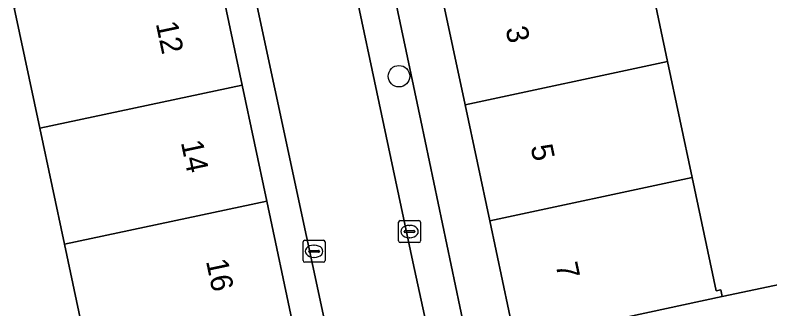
# Model space of a CAD drawing. Extents: x 162989 to 165008, y 383432 to 384338.
# Drawn here: x 163572.76 to 163607.2, y 383970.69 to 383984.07 of the extents above; entities that cross this region are included whole.
import ezdxf

# ---------------------------------------------------------------- set-up
doc = ezdxf.new("R2010")
doc.units = 0
for name, color, linetype in [('IMGEO_Boom', 7, 'Continuous'), ('IMGEO_Erf', 7, 'Continuous'), ('IMGEO_Groenvoorziening', 7, 'Continuous'), ('IMGEO_Kolk', 7, 'Continuous'), ('IMGEO_Pand', 7, 'Continuous'), ('IMGEO_Pand_nummerreeks', 7, 'Continuous'), ('IMGEO_Parkeervlak_open', 7, 'Continuous'), ('IMGEO_Rijbaan_lokaal_open', 7, 'Continuous'), ('IMGEO_Voetpad_open', 7, 'Continuous')]:
    doc.layers.add(name, color=color, linetype=linetype)

msp = doc.modelspace()

# ---------------------------------------------------------------- linework, layer by layer
at = {"layer": 'IMGEO_Boom'}
msp.add_circle((163590.277, 383981.289), 0.489, dxfattribs=at)
at = {"layer": 'IMGEO_Erf'}
for points in [[(163571.972, 383967.266), (163575.94, 383968.112), (163575.873, 383968.421), (163576.113, 383968.465), (163575.011, 383973.64), (163573.886, 383978.922), (163572.719, 383984.4), (163581.964, 383986.357), (163580.9, 383991.373)], [(163601.412, 383987.238), (163602.532, 383981.957), (163603.653, 383976.675), (163604.751, 383971.502), (163604.966, 383971.547), (163605.03, 383971.243), (163610.957, 383972.488), (163610.306, 383975.611), (163612.955, 383976.163), (163613.606, 383973.04), (163621.361, 383974.962), (163622.066, 383974.209), (163624.784, 383976.052), (163628.364, 383972.301), (163626.789, 383971.233), (163645.85, 383949.02), (163647.205, 383950.244), (163653.415, 383950.229), (163653.122, 383948.03), (163652.805, 383945.653)]]:
    msp.add_lwpolyline(points, dxfattribs=at)
at = {"layer": 'IMGEO_Groenvoorziening'}
msp.add_lwpolyline([(163645.161, 383948.398), (163625.646, 383970.458), (163622.066, 383974.209), (163621.361, 383974.962), (163613.606, 383973.04), (163610.957, 383972.488), (163605.03, 383971.243), (163600.725, 383970.324), (163600.976, 383969.15), (163595.835, 383968.052), (163596.159, 383966.556), (163596.618, 383964.44), (163597.446, 383964.625), (163596.93, 383967.033), (163621.397, 383972.93), (163634.327, 383958.335), (163641.287, 383950.771), (163639.916, 383949.332), (163636.067, 383950.448)], dxfattribs=at)
at = {"layer": 'IMGEO_Kolk'}
for p, q in [((163590.333, 383974.71), (163591.185, 383974.71)), ((163590.258, 383973.784), (163590.258, 383974.636)), ((163590.746, 383974.49), (163590.771, 383974.49)), ((163591.259, 383974.636), (163591.259, 383973.784)), ((163590.517, 383974.204), (163590.517, 383974.216)), ((163590.955, 383974.167), (163590.557, 383974.167)), ((163590.56, 383974.253), (163590.958, 383974.253)), ((163591.001, 383974.216), (163591.001, 383974.204)), ((163585.902, 383972.884), (163585.902, 383973.736)), ((163585.977, 383973.81), (163586.829, 383973.81)), ((163586.903, 383973.736), (163586.903, 383972.884)), ((163591.185, 383973.71), (163590.333, 383973.71)), ((163590.769, 383973.93), (163590.744, 383973.93)), ((163586.161, 383973.304), (163586.161, 383973.316)), ((163586.204, 383973.353), (163586.602, 383973.353)), ((163586.39, 383973.59), (163586.415, 383973.59)), ((163586.645, 383973.316), (163586.645, 383973.304)), ((163586.599, 383973.267), (163586.201, 383973.267)), ((163586.413, 383973.03), (163586.388, 383973.03)), ((163586.829, 383972.81), (163585.977, 383972.81))]:
    msp.add_line(p, q, dxfattribs=at)
for points in [[(163590.333, 383974.71), (163591.185, 383974.71)], [(163590.258, 383973.784), (163590.258, 383974.636)], [(163591.259, 383974.636), (163591.259, 383973.784)], [(163585.902, 383972.884), (163585.902, 383973.736)], [(163585.977, 383973.81), (163586.829, 383973.81)], [(163586.903, 383973.736), (163586.903, 383972.884)], [(163591.185, 383973.71), (163590.333, 383973.71)], [(163586.829, 383972.81), (163585.977, 383972.81)]]:
    msp.add_lwpolyline(points, dxfattribs=at)
for centre, radius, start, end in [((163590.335, 383974.634), 0.0765, 91.552, 178.448), ((163590.335, 383974.634), 0.0765, 91.552, 178.448), ((163591.183, 383974.634), 0.0765, 1.552, 88.448), ((163591.183, 383974.634), 0.0765, 1.552, 88.448), ((163590.557, 383974.213), 0.0403, 85.8775, 175.7526), ((163590.554, 383974.203), 0.0366, 178.938, 274.7102), ((163590.958, 383974.21), 0.043, 264.8664, 352.4533), ((163590.962, 383974.215), 0.0386, 1.7309, 96.639), ((163585.979, 383973.734), 0.0765, 91.552, 178.448), ((163585.979, 383973.734), 0.0765, 91.552, 178.448), ((163586.827, 383973.734), 0.0765, 1.552, 88.448), ((163586.827, 383973.734), 0.0765, 1.552, 88.448), ((163590.335, 383973.786), 0.0765, 181.552, 268.448), ((163590.335, 383973.786), 0.0765, 181.552, 268.448), ((163591.183, 383973.786), 0.0765, 271.552, 358.448), ((163591.183, 383973.786), 0.0765, 271.552, 358.448), ((163586.201, 383973.313), 0.0403, 85.8775, 175.7526), ((163586.198, 383973.303), 0.0366, 178.938, 274.7102), ((163586.602, 383973.31), 0.043, 264.8664, 352.4533), ((163586.606, 383973.315), 0.0386, 1.7309, 96.639), ((163585.979, 383972.886), 0.0765, 181.552, 268.448), ((163585.979, 383972.886), 0.0765, 181.552, 268.448), ((163586.827, 383972.886), 0.0765, 271.552, 358.448), ((163586.827, 383972.886), 0.0765, 271.552, 358.448)]:
    msp.add_arc(centre, radius, start, end, dxfattribs=at)
for centre, major_axis, ratio, start_param, end_param in [((163590.745, 383974.21), (-0.387, 0.002), 0.722429, 4.712389, 7.853982), ((163590.77, 383974.21), (-0.39, 0.002), 0.717154, 1.570796, 4.712389), ((163586.389, 383973.31), (-0.387, 0.002), 0.722429, 4.712389, 7.853982), ((163586.414, 383973.31), (-0.39, 0.002), 0.717154, 1.570796, 4.712389)]:
    msp.add_ellipse(centre, major_axis=major_axis, ratio=ratio, start_param=start_param, end_param=end_param, dxfattribs=at)
at = {"layer": 'IMGEO_Pand'}
for points in [[(163602.532, 383981.957), (163601.412, 383987.238), (163592.176, 383985.261), (163593.297, 383979.981)], [(163583.123, 383980.88), (163581.964, 383986.357), (163572.719, 383984.4), (163573.886, 383978.922)], [(163602.532, 383981.957), (163593.297, 383979.981), (163594.418, 383974.701), (163603.653, 383976.675)], [(163583.123, 383980.88), (163573.886, 383978.922), (163575.011, 383973.64), (163584.241, 383975.599)], [(163594.418, 383974.701), (163595.581, 383969.225), (163600.725, 383970.324), (163605.03, 383971.243), (163604.966, 383971.547), (163604.751, 383971.502), (163603.653, 383976.675)], [(163575.011, 383973.64), (163576.113, 383968.465), (163575.873, 383968.421), (163575.94, 383968.112), (163585.088, 383970.052), (163585.131, 383969.84), (163585.446, 383969.907), (163584.241, 383975.599)]]:
    msp.add_lwpolyline(points, close=True, dxfattribs=at)
at = {"layer": 'IMGEO_Parkeervlak_open'}
for points in [[(163586.603, 383993.258), (163586.661, 383992.819), (163586.73, 383992.527), (163590.906, 383972.826), (163592.074, 383967.448), (163594.067, 383957.923), (163594.543, 383955.908), (163594.623, 383955.718)], [(163591.271, 383979.268), (163588.784, 383991.063)], [(163595.566, 383958.824), (163593.64, 383967.963), (163591.271, 383979.268)]]:
    msp.add_lwpolyline(points, dxfattribs=at)
at = {"layer": 'IMGEO_Rijbaan_lokaal_open'}
msp.add_lwpolyline([(163594.623, 383955.718), (163594.543, 383955.908), (163594.067, 383957.923), (163592.074, 383967.448), (163590.906, 383972.826), (163586.73, 383992.527), (163586.661, 383992.819), (163586.603, 383993.258), (163582.284, 383991.686), (163583.125, 383987.664), (163587.549, 383967.036), (163590.09, 383955.124), (163591.682, 383949.215), (163602.315, 383946.365), (163616.922, 383942.467), (163650.042, 383933.629)], dxfattribs=at)
at = {"layer": 'IMGEO_Voetpad_open'}
for points in [[(163594.418, 383974.701), (163593.297, 383979.981), (163592.176, 383985.261), (163591.013, 383990.737), (163590.445, 383993.492), (163587.029, 383992.598), (163588.372, 383991.718)], [(163590.09, 383955.124), (163587.549, 383967.036), (163583.125, 383987.664), (163582.284, 383991.686)], [(163580.9, 383991.373), (163581.964, 383986.357), (163583.123, 383980.88), (163584.241, 383975.599), (163585.446, 383969.907), (163585.131, 383969.84), (163585.307, 383968.197), (163587.048, 383960.048), (163587.999, 383955.515), (163588.163, 383954.733)], [(163588.784, 383991.063), (163591.271, 383979.268), (163593.64, 383967.963), (163595.566, 383958.824)], [(163596.748, 383954.489), (163597.843, 383958.853), (163597.581, 383959.99), (163596.978, 383962.778), (163596.618, 383964.44), (163596.159, 383966.556), (163595.835, 383968.052), (163595.581, 383969.225), (163594.418, 383974.701)]]:
    msp.add_lwpolyline(points, dxfattribs=at)

# ---------------------------------------------------------------- texts
at = {"layer": 'IMGEO_Pand_nummerreeks'}
for s, rotation, p in [('12', 281.9515, (163579.176, 383983.694)), ('3', 281.9885, (163595.134, 383983.463)), ('14', 281.9515, (163580.321, 383978.278)), ('5', 281.9885, (163596.276, 383978.085)), ('16', 281.9515, (163581.467, 383972.865)), ('7', 281.9885, (163597.418, 383972.707))]:
    msp.add_text(s, height=1, rotation=rotation, dxfattribs=at).set_placement(p)

doc.saveas('drawing.dxf')
